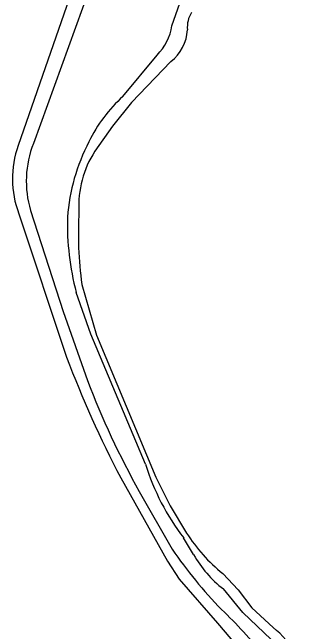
# Model space of a CAD drawing. Extents: x 160356 to 161355, y 381727 to 382845.
# Drawn here: x 161130.2 to 161158.2, y 381839.6 to 381895.8 of the extents above; entities that cross this region are included whole.
import ezdxf

# ---------------------------------------------------------------- set-up
doc = ezdxf.new("R2010")
doc.units = 0
for name, color, linetype in [('IMGEO_Loofbos', 7, 'Continuous'), ('IMGEO_Voetpad_halfverhard', 7, 'Continuous'), ('IMGEO_Waterloop', 7, 'Continuous')]:
    doc.layers.add(name, color=color, linetype=linetype)

msp = doc.modelspace()

# ---------------------------------------------------------------- linework, layer by layer
at = {"layer": 'IMGEO_Loofbos'}
for points in [[(161144.679, 381894.581), (161147.728, 381903.254), (161149.516, 381909.421), (161150.755, 381919.477), (161150.614, 381923.298), (161149.7, 381928.939), (161148.585, 381932.461), (161146.352, 381935.988), (161144.448, 381938.048)], [(161140.222, 381888.16), (161143.327, 381891.931)], [(161142.269, 381854.802), (161137.306, 381866.584), (161135.986, 381870.374)], [(161146.647, 381846.589), (161145.742, 381848.108)], [(161158.182, 381832.606), (161157.241, 381834.428), (161153.678, 381838.874), (161151.123, 381841.327), (161149.347, 381843.468)]]:
    msp.add_lwpolyline(points, dxfattribs=at)
for centre, radius, start, end in [((161140.084, 381895.256), 4.645, 314.2912, 351.6484), ((161148.837, 381878.496), 12.947, 131.7171, 154.5922), ((161152.53, 381875.947), 17.391, 152.2248, 175.8446), ((161159.729, 381876.621), 24.551, 178.6316, 194.7404), ((161162.744, 381861.177), 21.444, 197.2941, 217.5485), ((161155.735, 381851.723), 10.438, 209.4622, 232.2644)]:
    msp.add_arc(centre, radius, start, end, dxfattribs=at)
at = {"layer": 'IMGEO_Voetpad_halfverhard'}
for points in [[(161145.533, 381921.769), (161143.557, 381915.503), (161132.098, 381883.905)], [(161143.872, 381920.734), (161137.561, 381903.402), (161130.713, 381883.716)], [(161130.77, 381877.532), (161135.111, 381864.499)], [(161131.837, 381877.823), (161134.811, 381868.651), (161137, 381862.401)], [(161140.025, 381853.56), (161144.27, 381846), (161145.343, 381844.353), (161148.814, 381840.358), (161150.028, 381838.936), (161152.301, 381836.146)], [(161141.713, 381852.314), (161144.691, 381847.092)]]:
    msp.add_lwpolyline(points, dxfattribs=at)
for centre, radius, start, end in [((161139.037, 381880.7), 8.854, 160.0865, 200.9697), ((161140.715, 381880.489), 9.27, 158.3738, 196.7117), ((161229.877, 381900.496), 101.373, 200.79956, 207.58143), ((161207.408, 381889.154), 75.319, 200.80502, 209.28224), ((161179.64, 381871.083), 42.391, 214.4678, 224.0632), ((161121.21, 381811.973), 40.745, 38.6287, 46.6504)]:
    msp.add_arc(centre, radius, start, end, dxfattribs=at)
at = {"layer": 'IMGEO_Waterloop'}
for points in [[(161144.58, 381891.349), (161141.014, 381887.628), (161139.268, 381885.467), (161137.672, 381883.193)], [(161136.489, 381871.105), (161137.822, 381866.494), (161143.205, 381853.622), (161144.507, 381851.029), (161146.005, 381848.544)], [(161149.296, 381844.867), (161150.703, 381843.391), (161151.934, 381841.765), (161153.873, 381839.958)]]:
    msp.add_lwpolyline(points, dxfattribs=at)
for centre, radius, start, end in [((161148.59, 381894.475), 2.516, 148.1987, 185.7538), ((161142.238, 381894.409), 3.853, 307.4263, 357.2326), ((161145.279, 381878.27), 9.061, 147.0914, 183.291), ((161171.212, 381875.77), 35.035, 176.7604, 187.652), ((161158.734, 381856.625), 15.077, 212.4107, 231.2479), ((161149.693, 381834.376), 6.973, 27.0092, 53.1736)]:
    msp.add_arc(centre, radius, start, end, dxfattribs=at)

doc.saveas('drawing.dxf')
